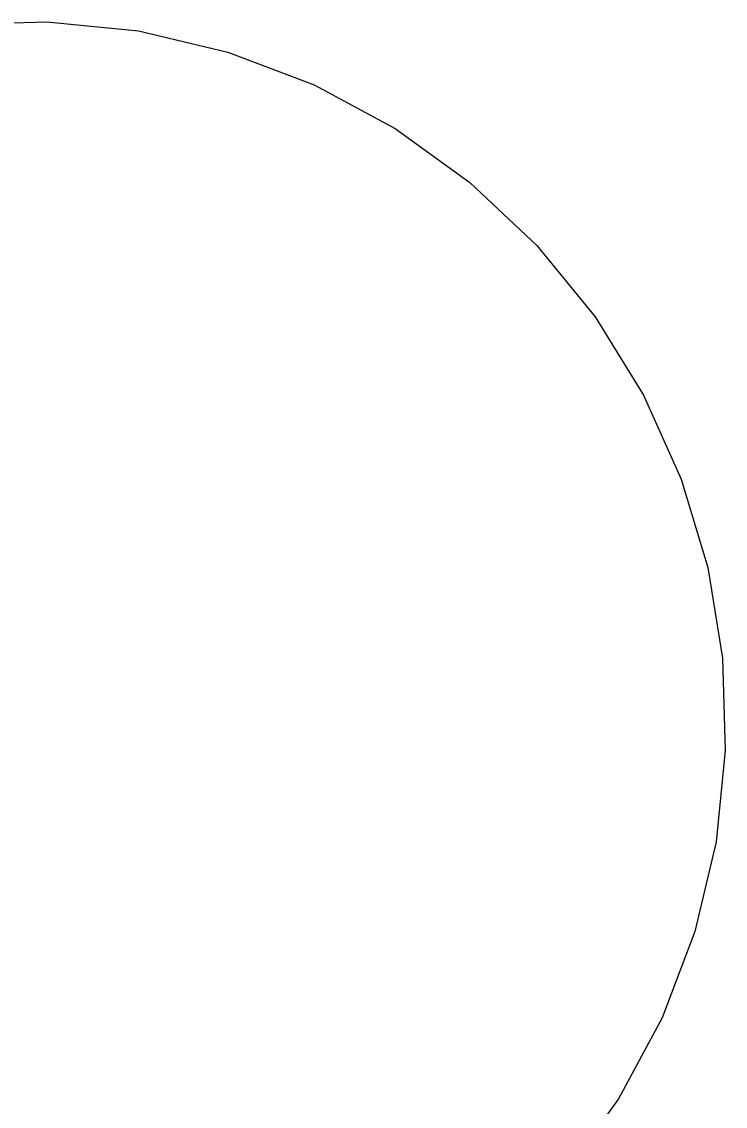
# Model space of a CAD drawing. Extents: x 6540402 to 6566579, y 5525343 to 5532423.
# Drawn here: x 6544522.4986 to 6544522.7484, y 5526324.9414 to 5526325.3265 of the extents above; entities that cross this region are included whole.
import ezdxf

# ---------------------------------------------------------------- set-up
doc = ezdxf.new("R2010")
doc.units = 0
doc.layers.add('IR_ps_geometria', color=7, linetype='Continuous')

msp = doc.modelspace()

# ---------------------------------------------------------------- linework, layer by layer
at = {"layer": 'IR_ps_geometria'}
msp.add_lwpolyline([(6544522.47477, 5526325.32549), (6544522.50746, 5526325.32647), (6544522.53999, 5526325.32317), (6544522.57182, 5526325.31565), (6544522.60239, 5526325.30404), (6544522.63119, 5526325.28855), (6544522.65772, 5526325.26942), (6544522.68152, 5526325.247), (6544522.70219, 5526325.22166), (6544522.71938, 5526325.19384), (6544522.73279, 5526325.16402), (6544522.7422, 5526325.1327), (6544522.74743, 5526325.10042), (6544522.74841, 5526325.06773), (6544522.74511, 5526325.0352), (6544522.73759, 5526325.00337), (6544522.72599, 5526324.9728), (6544522.71049, 5526324.944), (6544522.69137, 5526324.91748)], dxfattribs=at)
msp.add_lwpolyline([(6544522.47477, 5526325.32549), (6544522.50746, 5526325.32647), (6544522.53999, 5526325.32317), (6544522.57182, 5526325.31565), (6544522.60239, 5526325.30404), (6544522.63119, 5526325.28855), (6544522.65772, 5526325.26942), (6544522.68152, 5526325.247), (6544522.70219, 5526325.22166), (6544522.71938, 5526325.19384), (6544522.73279, 5526325.16402), (6544522.7422, 5526325.1327), (6544522.74743, 5526325.10042), (6544522.74841, 5526325.06773), (6544522.74511, 5526325.0352), (6544522.73759, 5526325.00337), (6544522.72599, 5526324.9728), (6544522.71049, 5526324.944), (6544522.69137, 5526324.91748)], dxfattribs=at)
msp.add_lwpolyline([(6544522.47477, 5526325.32549), (6544522.50746, 5526325.32647), (6544522.53999, 5526325.32317), (6544522.57182, 5526325.31565), (6544522.60239, 5526325.30404), (6544522.63119, 5526325.28855), (6544522.65772, 5526325.26942), (6544522.68152, 5526325.247), (6544522.70219, 5526325.22166), (6544522.71938, 5526325.19384), (6544522.73279, 5526325.16402), (6544522.7422, 5526325.1327), (6544522.74743, 5526325.10042), (6544522.74841, 5526325.06773), (6544522.74511, 5526325.0352), (6544522.73759, 5526325.00337), (6544522.72599, 5526324.9728), (6544522.71049, 5526324.944), (6544522.69137, 5526324.91748)], dxfattribs=at)
msp.add_lwpolyline([(6544522.47477, 5526325.32549), (6544522.50746, 5526325.32647), (6544522.53999, 5526325.32317), (6544522.57182, 5526325.31565), (6544522.60239, 5526325.30404), (6544522.63119, 5526325.28855), (6544522.65772, 5526325.26942), (6544522.68152, 5526325.247), (6544522.70219, 5526325.22166), (6544522.71938, 5526325.19384), (6544522.73279, 5526325.16402), (6544522.7422, 5526325.1327), (6544522.74743, 5526325.10042), (6544522.74841, 5526325.06773), (6544522.74511, 5526325.0352), (6544522.73759, 5526325.00337), (6544522.72599, 5526324.9728), (6544522.71049, 5526324.944), (6544522.69137, 5526324.91748)], dxfattribs=at)
msp.add_lwpolyline([(6544522.47477, 5526325.32549), (6544522.50746, 5526325.32647), (6544522.53999, 5526325.32317), (6544522.57182, 5526325.31565), (6544522.60239, 5526325.30404), (6544522.63119, 5526325.28855), (6544522.65772, 5526325.26942), (6544522.68152, 5526325.247), (6544522.70219, 5526325.22166), (6544522.71938, 5526325.19384), (6544522.73279, 5526325.16402), (6544522.7422, 5526325.1327), (6544522.74743, 5526325.10042), (6544522.74841, 5526325.06773), (6544522.74511, 5526325.0352), (6544522.73759, 5526325.00337), (6544522.72599, 5526324.9728), (6544522.71049, 5526324.944), (6544522.69137, 5526324.91748)], dxfattribs=at)
msp.add_lwpolyline([(6544522.47477, 5526325.32549), (6544522.50746, 5526325.32647), (6544522.53999, 5526325.32317), (6544522.57182, 5526325.31565), (6544522.60239, 5526325.30404), (6544522.63119, 5526325.28855), (6544522.65772, 5526325.26942), (6544522.68152, 5526325.247), (6544522.70219, 5526325.22166), (6544522.71938, 5526325.19384), (6544522.73279, 5526325.16402), (6544522.7422, 5526325.1327), (6544522.74743, 5526325.10042), (6544522.74841, 5526325.06773), (6544522.74511, 5526325.0352), (6544522.73759, 5526325.00337), (6544522.72599, 5526324.9728), (6544522.71049, 5526324.944), (6544522.69137, 5526324.91748)], dxfattribs=at)
msp.add_lwpolyline([(6544522.47477, 5526325.32549), (6544522.50746, 5526325.32647), (6544522.53999, 5526325.32317), (6544522.57182, 5526325.31565), (6544522.60239, 5526325.30404), (6544522.63119, 5526325.28855), (6544522.65772, 5526325.26942), (6544522.68152, 5526325.247), (6544522.70219, 5526325.22166), (6544522.71938, 5526325.19384), (6544522.73279, 5526325.16402), (6544522.7422, 5526325.1327), (6544522.74743, 5526325.10042), (6544522.74841, 5526325.06773), (6544522.74511, 5526325.0352), (6544522.73759, 5526325.00337), (6544522.72599, 5526324.9728), (6544522.71049, 5526324.944), (6544522.69137, 5526324.91748)], dxfattribs=at)
msp.add_lwpolyline([(6544522.47477, 5526325.32549), (6544522.50746, 5526325.32647), (6544522.53999, 5526325.32317), (6544522.57182, 5526325.31565), (6544522.60239, 5526325.30404), (6544522.63119, 5526325.28855), (6544522.65772, 5526325.26942), (6544522.68152, 5526325.247), (6544522.70219, 5526325.22166), (6544522.71938, 5526325.19384), (6544522.73279, 5526325.16402), (6544522.7422, 5526325.1327), (6544522.74743, 5526325.10042), (6544522.74841, 5526325.06773), (6544522.74511, 5526325.0352), (6544522.73759, 5526325.00337), (6544522.72599, 5526324.9728), (6544522.71049, 5526324.944), (6544522.69137, 5526324.91748)], dxfattribs=at)
msp.add_lwpolyline([(6544522.47477, 5526325.32549), (6544522.50746, 5526325.32647), (6544522.53999, 5526325.32317), (6544522.57182, 5526325.31565), (6544522.60239, 5526325.30404), (6544522.63119, 5526325.28855), (6544522.65772, 5526325.26942), (6544522.68152, 5526325.247), (6544522.70219, 5526325.22166), (6544522.71938, 5526325.19384), (6544522.73279, 5526325.16402), (6544522.7422, 5526325.1327), (6544522.74743, 5526325.10042), (6544522.74841, 5526325.06773), (6544522.74511, 5526325.0352), (6544522.73759, 5526325.00337), (6544522.72599, 5526324.9728), (6544522.71049, 5526324.944), (6544522.69137, 5526324.91748)], dxfattribs=at)
msp.add_lwpolyline([(6544522.47477, 5526325.32549), (6544522.50746, 5526325.32647), (6544522.53999, 5526325.32317), (6544522.57182, 5526325.31565), (6544522.60239, 5526325.30404), (6544522.63119, 5526325.28855), (6544522.65772, 5526325.26942), (6544522.68152, 5526325.247), (6544522.70219, 5526325.22166), (6544522.71938, 5526325.19384), (6544522.73279, 5526325.16402), (6544522.7422, 5526325.1327), (6544522.74743, 5526325.10042), (6544522.74841, 5526325.06773), (6544522.74511, 5526325.0352), (6544522.73759, 5526325.00337), (6544522.72599, 5526324.9728), (6544522.71049, 5526324.944), (6544522.69137, 5526324.91748)], dxfattribs=at)
msp.add_lwpolyline([(6544522.47477, 5526325.32549), (6544522.50746, 5526325.32647), (6544522.53999, 5526325.32317), (6544522.57182, 5526325.31565), (6544522.60239, 5526325.30404), (6544522.63119, 5526325.28855), (6544522.65772, 5526325.26942), (6544522.68152, 5526325.247), (6544522.70219, 5526325.22166), (6544522.71938, 5526325.19384), (6544522.73279, 5526325.16402), (6544522.7422, 5526325.1327), (6544522.74743, 5526325.10042), (6544522.74841, 5526325.06773), (6544522.74511, 5526325.0352), (6544522.73759, 5526325.00337), (6544522.72599, 5526324.9728), (6544522.71049, 5526324.944), (6544522.69137, 5526324.91748)], dxfattribs=at)
msp.add_lwpolyline([(6544522.47477, 5526325.32549), (6544522.50746, 5526325.32647), (6544522.53999, 5526325.32317), (6544522.57182, 5526325.31565), (6544522.60239, 5526325.30404), (6544522.63119, 5526325.28855), (6544522.65772, 5526325.26942), (6544522.68152, 5526325.247), (6544522.70219, 5526325.22166), (6544522.71938, 5526325.19384), (6544522.73279, 5526325.16402), (6544522.7422, 5526325.1327), (6544522.74743, 5526325.10042), (6544522.74841, 5526325.06773), (6544522.74511, 5526325.0352), (6544522.73759, 5526325.00337), (6544522.72599, 5526324.9728), (6544522.71049, 5526324.944), (6544522.69137, 5526324.91748)], dxfattribs=at)
msp.add_lwpolyline([(6544522.47477, 5526325.32549), (6544522.50746, 5526325.32647), (6544522.53999, 5526325.32317), (6544522.57182, 5526325.31565), (6544522.60239, 5526325.30404), (6544522.63119, 5526325.28855), (6544522.65772, 5526325.26942), (6544522.68152, 5526325.247), (6544522.70219, 5526325.22166), (6544522.71938, 5526325.19384), (6544522.73279, 5526325.16402), (6544522.7422, 5526325.1327), (6544522.74743, 5526325.10042), (6544522.74841, 5526325.06773), (6544522.74511, 5526325.0352), (6544522.73759, 5526325.00337), (6544522.72599, 5526324.9728), (6544522.71049, 5526324.944), (6544522.69137, 5526324.91748)], dxfattribs=at)
msp.add_lwpolyline([(6544522.47477, 5526325.32549), (6544522.50746, 5526325.32647), (6544522.53999, 5526325.32317), (6544522.57182, 5526325.31565), (6544522.60239, 5526325.30404), (6544522.63119, 5526325.28855), (6544522.65772, 5526325.26942), (6544522.68152, 5526325.247), (6544522.70219, 5526325.22166), (6544522.71938, 5526325.19384), (6544522.73279, 5526325.16402), (6544522.7422, 5526325.1327), (6544522.74743, 5526325.10042), (6544522.74841, 5526325.06773), (6544522.74511, 5526325.0352), (6544522.73759, 5526325.00337), (6544522.72599, 5526324.9728), (6544522.71049, 5526324.944), (6544522.69137, 5526324.91748)], dxfattribs=at)
msp.add_lwpolyline([(6544522.47477, 5526325.32549), (6544522.50746, 5526325.32647), (6544522.53999, 5526325.32317), (6544522.57182, 5526325.31565), (6544522.60239, 5526325.30404), (6544522.63119, 5526325.28855), (6544522.65772, 5526325.26942), (6544522.68152, 5526325.247), (6544522.70219, 5526325.22166), (6544522.71938, 5526325.19384), (6544522.73279, 5526325.16402), (6544522.7422, 5526325.1327), (6544522.74743, 5526325.10042), (6544522.74841, 5526325.06773), (6544522.74511, 5526325.0352), (6544522.73759, 5526325.00337), (6544522.72599, 5526324.9728), (6544522.71049, 5526324.944), (6544522.69137, 5526324.91748)], dxfattribs=at)
msp.add_lwpolyline([(6544522.47477, 5526325.32549), (6544522.50746, 5526325.32647), (6544522.53999, 5526325.32317), (6544522.57182, 5526325.31565), (6544522.60239, 5526325.30404), (6544522.63119, 5526325.28855), (6544522.65772, 5526325.26942), (6544522.68152, 5526325.247), (6544522.70219, 5526325.22166), (6544522.71938, 5526325.19384), (6544522.73279, 5526325.16402), (6544522.7422, 5526325.1327), (6544522.74743, 5526325.10042), (6544522.74841, 5526325.06773), (6544522.74511, 5526325.0352), (6544522.73759, 5526325.00337), (6544522.72599, 5526324.9728), (6544522.71049, 5526324.944), (6544522.69137, 5526324.91748)], dxfattribs=at)
msp.add_lwpolyline([(6544522.47477, 5526325.32549), (6544522.50746, 5526325.32647), (6544522.53999, 5526325.32317), (6544522.57182, 5526325.31565), (6544522.60239, 5526325.30404), (6544522.63119, 5526325.28855), (6544522.65772, 5526325.26942), (6544522.68152, 5526325.247), (6544522.70219, 5526325.22166), (6544522.71938, 5526325.19384), (6544522.73279, 5526325.16402), (6544522.7422, 5526325.1327), (6544522.74743, 5526325.10042), (6544522.74841, 5526325.06773), (6544522.74511, 5526325.0352), (6544522.73759, 5526325.00337), (6544522.72599, 5526324.9728), (6544522.71049, 5526324.944), (6544522.69137, 5526324.91748)], dxfattribs=at)
msp.add_lwpolyline([(6544522.47477, 5526325.32549), (6544522.50746, 5526325.32647), (6544522.53999, 5526325.32317), (6544522.57182, 5526325.31565), (6544522.60239, 5526325.30404), (6544522.63119, 5526325.28855), (6544522.65772, 5526325.26942), (6544522.68152, 5526325.247), (6544522.70219, 5526325.22166), (6544522.71938, 5526325.19384), (6544522.73279, 5526325.16402), (6544522.7422, 5526325.1327), (6544522.74743, 5526325.10042), (6544522.74841, 5526325.06773), (6544522.74511, 5526325.0352), (6544522.73759, 5526325.00337), (6544522.72599, 5526324.9728), (6544522.71049, 5526324.944), (6544522.69137, 5526324.91748)], dxfattribs=at)
msp.add_lwpolyline([(6544522.47477, 5526325.32549), (6544522.50746, 5526325.32647), (6544522.53999, 5526325.32317), (6544522.57182, 5526325.31565), (6544522.60239, 5526325.30404), (6544522.63119, 5526325.28855), (6544522.65772, 5526325.26942), (6544522.68152, 5526325.247), (6544522.70219, 5526325.22166), (6544522.71938, 5526325.19384), (6544522.73279, 5526325.16402), (6544522.7422, 5526325.1327), (6544522.74743, 5526325.10042), (6544522.74841, 5526325.06773), (6544522.74511, 5526325.0352), (6544522.73759, 5526325.00337), (6544522.72599, 5526324.9728), (6544522.71049, 5526324.944), (6544522.69137, 5526324.91748)], dxfattribs=at)
msp.add_lwpolyline([(6544522.47477, 5526325.32549), (6544522.50746, 5526325.32647), (6544522.53999, 5526325.32317), (6544522.57182, 5526325.31565), (6544522.60239, 5526325.30404), (6544522.63119, 5526325.28855), (6544522.65772, 5526325.26942), (6544522.68152, 5526325.247), (6544522.70219, 5526325.22166), (6544522.71938, 5526325.19384), (6544522.73279, 5526325.16402), (6544522.7422, 5526325.1327), (6544522.74743, 5526325.10042), (6544522.74841, 5526325.06773), (6544522.74511, 5526325.0352), (6544522.73759, 5526325.00337), (6544522.72599, 5526324.9728), (6544522.71049, 5526324.944), (6544522.69137, 5526324.91748)], dxfattribs=at)
msp.add_lwpolyline([(6544522.47477, 5526325.32549), (6544522.50746, 5526325.32647), (6544522.53999, 5526325.32317), (6544522.57182, 5526325.31565), (6544522.60239, 5526325.30404), (6544522.63119, 5526325.28855), (6544522.65772, 5526325.26942), (6544522.68152, 5526325.247), (6544522.70219, 5526325.22166), (6544522.71938, 5526325.19384), (6544522.73279, 5526325.16402), (6544522.7422, 5526325.1327), (6544522.74743, 5526325.10042), (6544522.74841, 5526325.06773), (6544522.74511, 5526325.0352), (6544522.73759, 5526325.00337), (6544522.72599, 5526324.9728), (6544522.71049, 5526324.944), (6544522.69137, 5526324.91748)], dxfattribs=at)
msp.add_lwpolyline([(6544522.47477, 5526325.32549), (6544522.50746, 5526325.32647), (6544522.53999, 5526325.32317), (6544522.57182, 5526325.31565), (6544522.60239, 5526325.30404), (6544522.63119, 5526325.28855), (6544522.65772, 5526325.26942), (6544522.68152, 5526325.247), (6544522.70219, 5526325.22166), (6544522.71938, 5526325.19384), (6544522.73279, 5526325.16402), (6544522.7422, 5526325.1327), (6544522.74743, 5526325.10042), (6544522.74841, 5526325.06773), (6544522.74511, 5526325.0352), (6544522.73759, 5526325.00337), (6544522.72599, 5526324.9728), (6544522.71049, 5526324.944), (6544522.69137, 5526324.91748)], dxfattribs=at)
msp.add_lwpolyline([(6544522.47477, 5526325.32549), (6544522.50746, 5526325.32647), (6544522.53999, 5526325.32317), (6544522.57182, 5526325.31565), (6544522.60239, 5526325.30404), (6544522.63119, 5526325.28855), (6544522.65772, 5526325.26942), (6544522.68152, 5526325.247), (6544522.70219, 5526325.22166), (6544522.71938, 5526325.19384), (6544522.73279, 5526325.16402), (6544522.7422, 5526325.1327), (6544522.74743, 5526325.10042), (6544522.74841, 5526325.06773), (6544522.74511, 5526325.0352), (6544522.73759, 5526325.00337), (6544522.72599, 5526324.9728), (6544522.71049, 5526324.944), (6544522.69137, 5526324.91748)], dxfattribs=at)
msp.add_lwpolyline([(6544522.47477, 5526325.32549), (6544522.50746, 5526325.32647), (6544522.53999, 5526325.32317), (6544522.57182, 5526325.31565), (6544522.60239, 5526325.30404), (6544522.63119, 5526325.28855), (6544522.65772, 5526325.26942), (6544522.68152, 5526325.247), (6544522.70219, 5526325.22166), (6544522.71938, 5526325.19384), (6544522.73279, 5526325.16402), (6544522.7422, 5526325.1327), (6544522.74743, 5526325.10042), (6544522.74841, 5526325.06773), (6544522.74511, 5526325.0352), (6544522.73759, 5526325.00337), (6544522.72599, 5526324.9728), (6544522.71049, 5526324.944), (6544522.69137, 5526324.91748)], dxfattribs=at)
msp.add_lwpolyline([(6544522.47477, 5526325.32549), (6544522.50746, 5526325.32647), (6544522.53999, 5526325.32317), (6544522.57182, 5526325.31565), (6544522.60239, 5526325.30404), (6544522.63119, 5526325.28855), (6544522.65772, 5526325.26942), (6544522.68152, 5526325.247), (6544522.70219, 5526325.22166), (6544522.71938, 5526325.19384), (6544522.73279, 5526325.16402), (6544522.7422, 5526325.1327), (6544522.74743, 5526325.10042), (6544522.74841, 5526325.06773), (6544522.74511, 5526325.0352), (6544522.73759, 5526325.00337), (6544522.72599, 5526324.9728), (6544522.71049, 5526324.944), (6544522.69137, 5526324.91748)], dxfattribs=at)
msp.add_lwpolyline([(6544522.47477, 5526325.32549), (6544522.50746, 5526325.32647), (6544522.53999, 5526325.32317), (6544522.57182, 5526325.31565), (6544522.60239, 5526325.30404), (6544522.63119, 5526325.28855), (6544522.65772, 5526325.26942), (6544522.68152, 5526325.247), (6544522.70219, 5526325.22166), (6544522.71938, 5526325.19384), (6544522.73279, 5526325.16402), (6544522.7422, 5526325.1327), (6544522.74743, 5526325.10042), (6544522.74841, 5526325.06773), (6544522.74511, 5526325.0352), (6544522.73759, 5526325.00337), (6544522.72599, 5526324.9728), (6544522.71049, 5526324.944), (6544522.69137, 5526324.91748)], dxfattribs=at)

doc.saveas('drawing.dxf')
